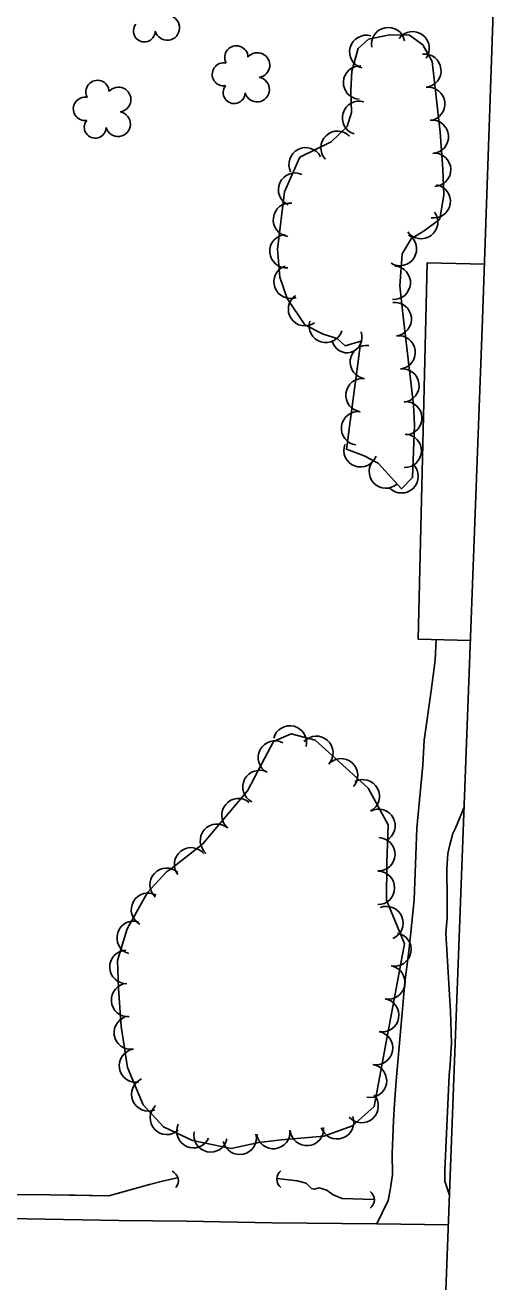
# Model space of a CAD drawing. Extents: x 591954 to 597000, y 198576 to 213500.
# Drawn here: x 594537.1 to 594650.3, y 210150.7 to 210451.7 of the extents above; entities that cross this region are included whole.
import ezdxf

# ---------------------------------------------------------------- set-up
doc = ezdxf.new("R2010")
doc.units = 0
for name, color, linetype in [('Level 11', 7, 'Continuous'), ('Level 12', 7, 'Continuous'), ('Level 15', 7, 'Continuous'), ('Level 17', 7, 'Continuous'), ('Level 18', 7, 'Continuous'), ('Level 19', 7, 'Continuous'), ('Level 4', 7, 'Continuous')]:
    doc.layers.add(name, color=color, linetype=linetype)

msp = doc.modelspace()

# ---------------------------------------------------------------- linework, layer by layer
at = {"layer": 'Level 11'}
msp.add_lwpolyline([(594638.45, 210164.33), (594621.34, 210164.63), (594596.22, 210164.83), (594575.67, 210165.25), (594559.58, 210165.42), (594537.54, 210165.8), (594522.9, 210166.02), (594504.7, 210166.44), (594489.78, 210166.79)], dxfattribs=at)
at = {"layer": 'Level 12'}
msp.add_lwpolyline([(594643.74, 210304.33), (594631.18, 210304.64), (594633.35, 210394.74), (594647.09, 210394.4)], dxfattribs=at)
at = {"layer": 'Level 15'}
for centre, start, end in [((594571.29, 210174.93), 320.0744, 66.314), ((594599.85, 210175.32), 126.8794, 233.119), ((594618.22, 210170.36), 306.8794, 53.119)]:
    msp.add_arc(centre, 2.5, start, end, dxfattribs=at)
at = {"layer": 'Level 17'}
for points in [[(594621.34, 210164.63), (594624.01, 210170.15), (594624.56, 210173.11), (594625.06, 210176.38), (594624.95, 210181.39), (594625.31, 210189.37), (594625.56, 210193.37), (594625.95, 210198.87), (594628.02, 210222.4), (594629.02, 210230.57), (594630.27, 210242.23), (594630.91, 210259.38), (594632.28, 210274.45), (594632.66, 210280.42), (594634.35, 210292.24), (594635.27, 210299.59), (594635.5, 210304.53)], [(594642.23, 210264.39), (594640.11, 210259.39), (594639.52, 210258.05), (594638.75, 210255.35), (594638.29, 210253.27), (594638.05, 210249.61), (594638.13, 210242.42), (594638.11, 210237.88), (594637.84, 210234.22), (594638.94, 210215.43), (594639.12, 210210.36), (594639.15, 210207.94), (594638.86, 210202.76), (594638.66, 210200.18), (594637.62, 210177.43), (594637.56, 210175.58), (594637.6, 210174.81), (594638.72, 210171.48)]]:
    msp.add_lwpolyline(points, dxfattribs=at)
at = {"layer": 'Level 18'}
for points in [[(594611.83, 210376.6), (594613.76, 210374.91), (594617.46, 210376.03), (594614.05, 210350.1), (594618.24, 210348.54), (594621.59, 210346.74), (594627.21, 210340.67), (594629.88, 210343.32), (594630.29, 210355.93), (594630.05, 210360.78), (594627.62, 210381.94), (594626.8, 210389.27), (594627.36, 210396.95), (594629.52, 210400.51), (594632.6, 210402.43), (594636.38, 210405.23), (594637.31, 210411.06), (594637.11, 210417.21), (594636.49, 210426.05), (594634.55, 210442.94), (594632.3, 210446.94), (594629.1, 210449.3), (594624.44, 210449.35), (594619.35, 210448.36), (594616.85, 210446.09), (594615.34, 210440.7), (594615.1, 210436.02), (594615.26, 210430.8), (594614.21, 210427.39), (594610.38, 210423.75), (594602.9, 210420.03), (594599.2, 210411.73), (594597.54, 210398.02), (594598.05, 210391.32), (594599.88, 210386.19), (594604.11, 210379.95), (594608.42, 210377.64), (594611.83, 210376.6)], [(594577.18, 210184.59), (594586.42, 210182.61), (594593.07, 210184.06), (594598.45, 210184.69), (594608.58, 210185.56), (594615.46, 210188.04), (594620.65, 210192.68), (594627.9, 210231.67), (594623.65, 210242.1), (594623.68, 210251.07), (594623.99, 210260.13), (594619.27, 210268.96), (594613.02, 210274.62), (594606.57, 210280.47), (594600.81, 210281.96), (594596.6, 210280.08), (594593.69, 210274.71), (594590.37, 210268.3), (594579.6, 210255.55), (594572.14, 210249.68), (594570.97, 210248.87), (594566.44, 210243.99), (594561.55, 210235.25), (594559.21, 210227.67), (594559.45, 210220.96), (594560.08, 210211.85), (594561.58, 210202.03), (594565.38, 210193.07), (594570.21, 210187.8), (594577.18, 210184.59)]]:
    msp.add_lwpolyline(points, dxfattribs=at)
for centre, radius, start, end in [((594571.12, 210451.03), 2.97, 196.0745, 79.0477), ((594565.65, 210450.27), 2.61, 140.7797, 358.7123), ((594587.68, 210443.98), 2.78, 1.3946, 209.1675), ((594592.72, 210442.12), 2.97, 278.4237, 139.6575), ((594584.68, 210439.9), 2.78, 78.0716, 279.0826), ((594554.42, 210435.7), 2.78, 1.3946, 209.1675), ((594592.61, 210436.27), 2.97, 196.0745, 79.0477), ((594559.46, 210433.85), 2.97, 278.4237, 139.6575), ((594587.14, 210435.5), 2.61, 140.7797, 358.7123), ((594551.42, 210431.63), 2.78, 78.0716, 279.0826), ((594553.88, 210427.23), 2.61, 140.7797, 358.7123), ((594559.35, 210427.99), 2.97, 196.0745, 79.0477), ((594611.77, 210188.93), 4, 199.8475, 19.8322)]:
    msp.add_arc(centre, radius, start, end, dxfattribs=at)
for centre, major_axis, ratio, start_param, end_param in [((594624.03, 210447.14), (0.09, 4), 0.999057, 4.926761, 8.068086), ((594629.87, 210446.13), (3.94, -0.7), 0.999856, 5.822201, 8.963527), ((594618.79, 210445.28), (-0.68, 3.94), 0.999446, 5.839962, 8.981287), ((594632.69, 210440.77), (-0.69, -3.94), 0.999521, 0.289253, 3.430578), ((594617.29, 210437.94), (-0.35, 3.98), 0.999529, 6.143753, 9.285078), ((594633.6, 210432.82), (-0.69, -3.94), 0.999521, 0.289253, 3.430578), ((594617.04, 210429.47), (0.81, 3.92), 0.999547, 6.190014, 9.331339), ((594634.47, 210424.96), (-1.39, -3.75), 0.99946, 0.425075, 3.5664), ((594611.89, 210422.31), (1.66, 3.64), 0.999682, 5.898787, 9.040112), ((594604.25, 210418.36), (1.39, 3.75), 0.999741, 5.530708, 8.672034), ((594635.02, 210417.06), (-1.46, -3.72), 0.999462, 0.407582, 3.548907), ((594601.74, 210412.29), (0.23, 3.99), 0.999517, 5.92132, 9.062645), ((594634.94, 210409.49), (-2.82, -2.83), 0.999295, 0.626284, 3.767609), ((594600.5, 210405.07), (0.29, 3.99), 0.999535, 6.235797, 9.377122), ((594631.91, 210404.53), (-3.95, -0.66), 0.999727, 0.472264, 3.613589), ((594599.67, 210397.54), (-1.6, 3.67), 0.999498, 5.947874, 9.089199), ((594626.83, 210398.07), (-3.81, -1.22), 0.999328, 0.714662, 3.855988), ((594600.67, 210390.22), (-2.82, 2.84), 0.999544, 5.844253, 8.985579), ((594625.36, 210389.99), (-1.83, -3.56), 0.999453, 0.403475, 3.5448), ((594604.12, 210383.66), (-2.93, 2.72), 0.999719, 6.057222, 9.198547), ((594625.59, 210381.27), (0.33, -3.99), 0.99956, 0.03178, 3.173105), ((594609.08, 210379.63), (-2.31, -3.26), 0.999843, 5.031219, 8.172544), ((594614.05, 210377.19), (1.03, -3.87), 0.921365, 4.743283, 7.884608), ((594618.91, 210370.99), (0.57, 3.96), 0.999536, 0.012691, 3.154017), ((594626.51, 210373.32), (0.33, -3.99), 0.99956, 0.03178, 3.173105), ((594627.42, 210365.38), (0.33, -3.99), 0.99956, 0.03178, 3.173105), ((594617.87, 210363.06), (0.57, 3.96), 0.999536, 0.012691, 3.154017), ((594628.12, 210357.55), (0.47, -3.97), 0.999546, 6.214766, 9.356091), ((594616.82, 210355.13), (0.57, 3.96), 0.999536, 0.012691, 3.154017), ((594627.99, 210349.73), (-0.03, -4), 0.999539, 6.257233, 9.398559), ((594617.4, 210349.87), (-3.99, 0.25), 0.99997, 5.987851, 9.129176), ((594623.48, 210344.77), (-2.72, 2.94), 0.999803, 0.000134, 3.141459), ((594627.23, 210343.64), (-2.84, -2.82), 0.999717, 0.000134, 3.141459), ((594600.48, 210279.89), (2.5, -3.12), 0.999984, 0.641579, 3.782904), ((594606.83, 210277.41), (1.67, -3.63), 0.999961, 0.403139, 3.544464), ((594596.92, 210276.27), (-1.31, 3.78), 0.999938, 5.45339, 8.594715), ((594612.75, 210272.04), (1.63, -3.65), 0.999961, 0.414347, 3.555673), ((594593.21, 210269.23), (-1.65, 3.64), 0.999924, 5.378329, 8.519654), ((594617.94, 210267), (3.47, -1.98), 0.999936, 5.7224, 8.863725), ((594588.19, 210262.47), (-2.49, 3.13), 0.999533, 4.910745, 8.05207), ((594621.72, 210259.94), (3.47, -1.98), 0.999936, 5.7224, 8.863725), ((594583.03, 210256.36), (-2.49, 3.13), 0.999533, 4.910745, 8.05207), ((594576.84, 210250.71), (3.14, 2.47), 0.999991, 0, 3.141325), ((594621.66, 210253.11), (-0.13, -4), 0.999954, 0.000134, 3.141459), ((594570.98, 210245.8), (-1.3, 3.78), 0.999929, 5.205836, 8.347161), ((594621.57, 210245.05), (1.66, -3.64), 0.999943, 5.850951, 8.992276), ((594566.52, 210239.83), (-0.98, 3.88), 0.999948, 5.526071, 8.667396), ((594623.62, 210236.63), (3.98, -0.39), 0.999778, 5.195331, 8.336657), ((594563.09, 210233.13), (-1.63, 3.65), 0.999934, 5.563053, 8.704378), ((594625.51, 210230.29), (-0.19, -4), 0.999958, 6.146041, 9.287366), ((594561.36, 210226.11), (3.01, 2.64), 0.999881, 0.885326, 4.026651), ((594624.05, 210222.43), (-0.19, -4), 0.999958, 6.146041, 9.287366), ((594561.74, 210218.19), (1.7, 3.62), 0.999937, 0.509177, 3.650502), ((594622.59, 210214.56), (-0.19, -4), 0.999958, 6.146041, 9.287366), ((594562.41, 210210.4), (-0.61, 3.95), 0.999951, 0.000134, 3.141459), ((594621.12, 210206.7), (-0.19, -4), 0.999958, 6.146041, 9.287366), ((594563.63, 210202.49), (-0.61, 3.95), 0.999951, 0.000134, 3.141459), ((594619.66, 210198.84), (-0.19, -4), 0.999958, 6.146041, 9.287366), ((594566.57, 210195.62), (-2.29, 3.28), 0.99995, 6.075519, 9.216844), ((594617.67, 210192.82), (-1.21, -3.81), 0.999984, 5.749189, 8.890514), ((594571.05, 210189.97), (1.62, 3.66), 0.999772, 1.157827, 4.299153), ((594577.41, 210186.79), (-3.91, 0.86), 0.999981, 6.069014, 9.21034), ((594581.52, 210185.8), (0.34, 3.99), 0.999454, 1.446062, 4.587388), ((594588.46, 210185.2), (0.8, -3.92), 0.999996, 4.724613, 7.865938), ((594596.53, 210186.57), (-2.29, 3.28), 0.999998, 1.079531, 4.220856), ((594604.56, 210187.32), (-1.58, 3.68), 0.999991, 1.250378, 4.391703)]:
    msp.add_ellipse(centre, major_axis=major_axis, ratio=ratio, start_param=start_param, end_param=end_param, dxfattribs=at)
at = {"layer": 'Level 19'}
for points in [[(594573.57, 210175.58), (594570.29, 210174.89), (594566.9, 210174.02), (594557.16, 210171.33), (594538.29, 210171.6), (594526.54, 210171.41), (594511.25, 210171.57), (594505.6, 210172.14), (594501.49, 210172.17), (594498.35, 210172.02), (594487.02, 210172.86), (594483.92, 210172.78)], [(594545.11, 210171.51), (594557.16, 210171.33), (594566.9, 210174.02), (594570.29, 210174.89), (594573.57, 210175.58)], [(594620.62, 210170.4), (594613.04, 210170.63), (594610.85, 210171.53), (594609.37, 210172.69), (594607.52, 210173.21), (594606.3, 210172.92), (594605.64, 210173.09), (594604.39, 210174.32), (594602.26, 210174.91), (594597.36, 210175.44)], [(594620.62, 210170.4), (594613.04, 210170.63), (594610.85, 210171.53), (594609.37, 210172.69), (594607.52, 210173.21), (594606.3, 210172.92), (594605.64, 210173.09), (594604.39, 210174.32), (594602.26, 210174.91), (594597.36, 210175.44)], [(594539.11, 210171.59), (594541.11, 210171.56)]]:
    msp.add_lwpolyline(points, dxfattribs=at)
at = {"layer": 'Level 4'}
msp.add_lwpolyline([(594650.28, 210487.07), (594646.64, 210381.3), (594625.81, 209829.22), (594635.47, 209577.53)], dxfattribs=at)

doc.saveas('drawing.dxf')
